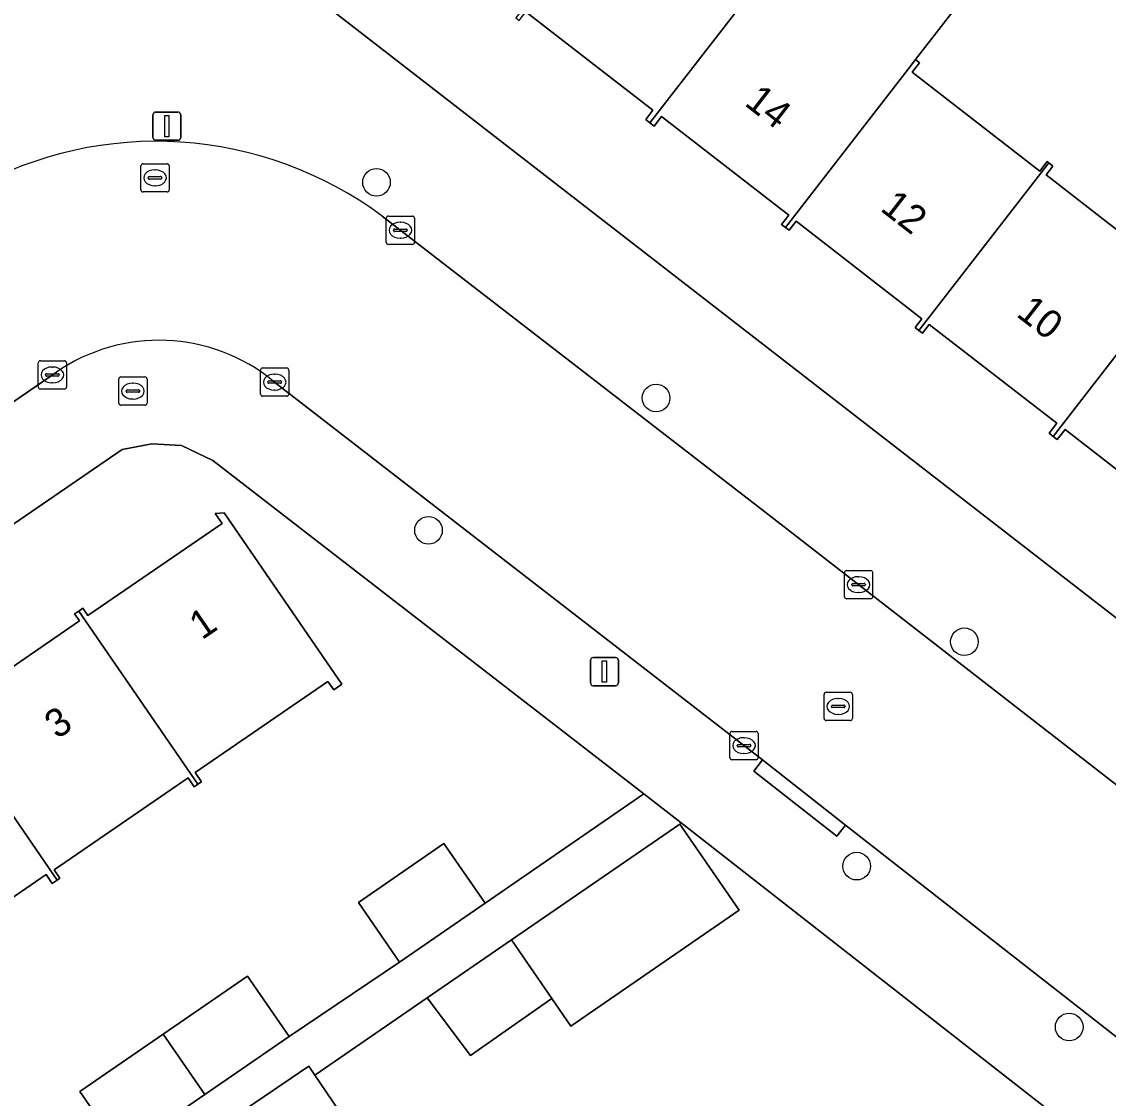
# Model space of a CAD drawing. Extents: x 157445 to 158888, y 383061 to 384688.
# Drawn here: x 158648.04 to 158686.48, y 383834.8 to 383872.91 of the extents above; entities that cross this region are included whole.
import ezdxf

# ---------------------------------------------------------------- set-up
doc = ezdxf.new("R2010")
doc.units = 0
for name, color, linetype in [('IMGEO_Boom', 7, 'Continuous'), ('IMGEO_Brandkraan', 7, 'Continuous'), ('IMGEO_Erf', 7, 'Continuous'), ('IMGEO_Kolk', 7, 'Continuous'), ('IMGEO_Lichtmast', 7, 'Continuous'), ('IMGEO_Pand', 7, 'Continuous'), ('IMGEO_Pand_nummerreeks', 7, 'Continuous'), ('IMGEO_Rijbaan_lokaal_open', 7, 'Continuous'), ('IMGEO_Rioolput', 7, 'Continuous'), ('IMGEO_Voetpad_open', 7, 'Continuous')]:
    doc.layers.add(name, color=color, linetype=linetype)

msp = doc.modelspace()

# ---------------------------------------------------------------- linework, layer by layer
at = {"layer": 'IMGEO_Boom'}
for centre in [(158660.591, 383867.229), (158670.484, 383859.592), (158662.431, 383854.91), (158681.393, 383850.963), (158677.581, 383843.021), (158685.1, 383837.325)]:
    msp.add_circle(centre, 0.489, dxfattribs=at)
at = {"layer": 'IMGEO_Brandkraan'}
for p, q in [((158651.47, 383859.411), (158651.47, 383860.263)), ((158651.545, 383860.337), (158652.397, 383860.337)), ((158652.471, 383860.263), (158652.471, 383859.411)), ((158651.729, 383859.831), (158651.729, 383859.843)), ((158651.772, 383859.88), (158652.17, 383859.88)), ((158651.958, 383860.117), (158651.983, 383860.117)), ((158652.213, 383859.843), (158652.213, 383859.831)), ((158652.167, 383859.794), (158651.769, 383859.794)), ((158651.981, 383859.557), (158651.956, 383859.557)), ((158652.397, 383859.337), (158651.545, 383859.337))]:
    msp.add_line(p, q, dxfattribs=at)
for points in [[(158651.47, 383859.411), (158651.47, 383860.263)], [(158651.545, 383860.337), (158652.397, 383860.337)], [(158652.471, 383860.263), (158652.471, 383859.411)], [(158652.397, 383859.337), (158651.545, 383859.337)]]:
    msp.add_lwpolyline(points, dxfattribs=at)
for centre, radius, start, end in [((158651.547, 383860.261), 0.0765, 91.552, 178.448), ((158651.547, 383860.261), 0.0765, 91.552, 178.448), ((158652.395, 383860.261), 0.0765, 1.552, 88.448), ((158652.395, 383860.261), 0.0765, 1.552, 88.448), ((158651.769, 383859.84), 0.0403, 85.8775, 175.7526), ((158651.766, 383859.83), 0.0366, 178.938, 274.7102), ((158652.17, 383859.837), 0.043, 264.8664, 352.4533), ((158652.174, 383859.842), 0.0386, 1.7309, 96.639), ((158651.547, 383859.413), 0.0765, 181.552, 268.448), ((158651.547, 383859.413), 0.0765, 181.552, 268.448), ((158652.395, 383859.413), 0.0765, 271.552, 358.448), ((158652.395, 383859.413), 0.0765, 271.552, 358.448)]:
    msp.add_arc(centre, radius, start, end, dxfattribs=at)
for centre, major_axis, ratio, start_param, end_param in [((158651.957, 383859.837), (-0.387, 0.002), 0.722429, 4.712389, 7.853982), ((158651.982, 383859.837), (-0.39, 0.002), 0.717154, 1.570796, 4.712389)]:
    msp.add_ellipse(centre, major_axis=major_axis, ratio=ratio, start_param=start_param, end_param=end_param, dxfattribs=at)
at = {"layer": 'IMGEO_Erf'}
for points in [[(158611.414, 383848.655), (158653.626, 383877.513), (158700.083, 383841.491)], [(158689.451, 383854.988), (158684.952, 383858.476), (158684.676, 383858.12), (158684.531, 383858.233), (158684.387, 383858.344), (158684.662, 383858.698), (158680.147, 383862.198), (158679.905, 383861.887), (158679.778, 383861.985), (158679.649, 383862.086), (158679.889, 383862.395), (158675.435, 383865.849), (158675.188, 383865.53), (158675.057, 383865.631), (158674.924, 383865.735), (158675.179, 383866.064), (158670.677, 383869.555), (158670.414, 383869.217), (158670.265, 383869.332), (158670.116, 383869.448), (158670.373, 383869.78), (158665.879, 383873.265)], [(158681.063, 383873.377), (158679.663, 383871.571), (158679.804, 383871.462), (158679.543, 383871.125), (158684.061, 383867.621), (158684.322, 383867.959), (158684.378, 383867.916), (158684.522, 383867.805), (158684.28, 383867.492), (158688.796, 383863.991)], [(158654.799, 383857.378), (158653.695, 383857.91), (158652.637, 383857.965), (158651.596, 383857.766), (158620.073, 383836.143)], [(158647.589, 383830.163), (158651.564, 383832.902), (158650.092, 383835.038), (158653.044, 383837.072), (158656.03, 383839.13), (158657.502, 383836.994), (158661.409, 383839.619), (158659.95, 383841.736), (158662.976, 383843.822), (158664.435, 383841.705), (158670.051, 383845.576), (158654.799, 383857.378)], [(158645.397, 383848.489), (158650.081, 383851.702), (158649.911, 383851.95), (158650.055, 383852.05), (158650.198, 383852.148), (158650.376, 383851.889), (158655.131, 383855.15), (158654.887, 383855.505), (158655.205, 383855.53), (158659.369, 383849.46), (158659.078, 383849.261), (158658.872, 383849.561), (158654.169, 383846.335), (158654.395, 383846.005), (158654.268, 383845.918), (158654.142, 383845.832), (158653.928, 383846.144), (158649.188, 383842.893), (158649.391, 383842.596), (158649.294, 383842.529), (158649.116, 383842.407), (158648.899, 383842.723), (158644.191, 383839.494)], [(158671.372, 383844.554), (158671.318, 383844.511), (158673.421, 383841.459), (158667.472, 383837.359), (158666.796, 383838.341), (158665.14, 383837.175), (158663.919, 383836.315), (158662.384, 383838.356), (158658.411, 383835.62), (158659.857, 383833.486), (158655.975, 383830.855), (158653.971, 383829.498), (158652.546, 383831.602), (158650.379, 383830.084), (158651.762, 383828.053), (158649.79, 383826.699), (158645.865, 383824.026), (158643.936, 383822.711), (158642.565, 383824.724), (158638.451, 383821.922), (158639.861, 383819.877), (158636.618, 383817.642), (158633.907, 383815.775), (158634.249, 383815.279)], [(158687.206, 383832.169), (158671.372, 383844.554)]]:
    msp.add_lwpolyline(points, dxfattribs=at)
at = {"layer": 'IMGEO_Kolk'}
for p, q in [((158661.012, 383866.032), (158661.864, 383866.032)), ((158660.937, 383865.106), (158660.937, 383865.958)), ((158661.425, 383865.812), (158661.45, 383865.812)), ((158661.938, 383865.958), (158661.938, 383865.106)), ((158661.196, 383865.526), (158661.196, 383865.538)), ((158661.634, 383865.489), (158661.236, 383865.489)), ((158661.239, 383865.575), (158661.637, 383865.575)), ((158661.448, 383865.252), (158661.423, 383865.252)), ((158661.68, 383865.538), (158661.68, 383865.526)), ((158661.864, 383865.032), (158661.012, 383865.032)), ((158648.623, 383859.984), (158648.623, 383860.836)), ((158648.698, 383860.91), (158649.55, 383860.91)), ((158649.111, 383860.69), (158649.136, 383860.69)), ((158649.624, 383860.836), (158649.624, 383859.984)), ((158656.487, 383859.729), (158656.487, 383860.581)), ((158656.562, 383860.655), (158657.414, 383860.655)), ((158657.488, 383860.581), (158657.488, 383859.729)), ((158648.882, 383860.404), (158648.882, 383860.416)), ((158649.32, 383860.367), (158648.922, 383860.367)), ((158648.925, 383860.453), (158649.323, 383860.453)), ((158649.366, 383860.416), (158649.366, 383860.404)), ((158656.789, 383860.198), (158657.187, 383860.198)), ((158656.975, 383860.435), (158657, 383860.435)), ((158649.55, 383859.91), (158648.698, 383859.91)), ((158649.134, 383860.13), (158649.109, 383860.13)), ((158656.746, 383860.149), (158656.746, 383860.161)), ((158657.184, 383860.112), (158656.786, 383860.112)), ((158656.998, 383859.875), (158656.973, 383859.875)), ((158657.23, 383860.161), (158657.23, 383860.149)), ((158657.414, 383859.655), (158656.562, 383859.655)), ((158677.145, 383852.56), (158677.145, 383853.412)), ((158677.22, 383853.486), (158678.072, 383853.486)), ((158678.146, 383853.412), (158678.146, 383852.56)), ((158677.404, 383852.98), (158677.404, 383852.992)), ((158677.842, 383852.943), (158677.444, 383852.943)), ((158677.447, 383853.029), (158677.845, 383853.029)), ((158677.633, 383853.266), (158677.658, 383853.266)), ((158677.888, 383852.992), (158677.888, 383852.98)), ((158677.656, 383852.706), (158677.631, 383852.706)), ((158678.072, 383852.486), (158677.22, 383852.486)), ((158673.094, 383846.861), (158673.094, 383847.713)), ((158673.169, 383847.787), (158674.021, 383847.787)), ((158673.582, 383847.567), (158673.607, 383847.567)), ((158674.095, 383847.713), (158674.095, 383846.861)), ((158673.353, 383847.281), (158673.353, 383847.293)), ((158673.791, 383847.244), (158673.393, 383847.244)), ((158673.396, 383847.33), (158673.794, 383847.33)), ((158673.837, 383847.293), (158673.837, 383847.281)), ((158674.021, 383846.787), (158673.169, 383846.787)), ((158673.605, 383847.007), (158673.58, 383847.007))]:
    msp.add_line(p, q, dxfattribs=at)
for points in [[(158661.012, 383866.032), (158661.864, 383866.032)], [(158660.937, 383865.106), (158660.937, 383865.958)], [(158661.938, 383865.958), (158661.938, 383865.106)], [(158661.864, 383865.032), (158661.012, 383865.032)], [(158648.623, 383859.984), (158648.623, 383860.836)], [(158648.698, 383860.91), (158649.55, 383860.91)], [(158649.624, 383860.836), (158649.624, 383859.984)], [(158656.487, 383859.729), (158656.487, 383860.581)], [(158656.562, 383860.655), (158657.414, 383860.655)], [(158657.488, 383860.581), (158657.488, 383859.729)], [(158649.55, 383859.91), (158648.698, 383859.91)], [(158657.414, 383859.655), (158656.562, 383859.655)], [(158677.145, 383852.56), (158677.145, 383853.412)], [(158677.22, 383853.486), (158678.072, 383853.486)], [(158678.146, 383853.412), (158678.146, 383852.56)], [(158678.072, 383852.486), (158677.22, 383852.486)], [(158673.094, 383846.861), (158673.094, 383847.713)], [(158673.169, 383847.787), (158674.021, 383847.787)], [(158674.095, 383847.713), (158674.095, 383846.861)], [(158674.021, 383846.787), (158673.169, 383846.787)]]:
    msp.add_lwpolyline(points, dxfattribs=at)
for centre, radius, start, end in [((158661.014, 383865.956), 0.0765, 91.552, 178.448), ((158661.014, 383865.956), 0.0765, 91.552, 178.448), ((158661.862, 383865.956), 0.0765, 1.552, 88.448), ((158661.862, 383865.956), 0.0765, 1.552, 88.448), ((158661.236, 383865.535), 0.0403, 85.8775, 175.7526), ((158661.233, 383865.525), 0.0366, 178.938, 274.7102), ((158661.637, 383865.532), 0.043, 264.8664, 352.4533), ((158661.641, 383865.537), 0.0386, 1.7309, 96.639), ((158661.014, 383865.108), 0.0765, 181.552, 268.448), ((158661.014, 383865.108), 0.0765, 181.552, 268.448), ((158661.862, 383865.108), 0.0765, 271.552, 358.448), ((158661.862, 383865.108), 0.0765, 271.552, 358.448), ((158648.7, 383860.834), 0.0765, 91.552, 178.448), ((158648.7, 383860.834), 0.0765, 91.552, 178.448), ((158649.548, 383860.834), 0.0765, 1.552, 88.448), ((158649.548, 383860.834), 0.0765, 1.552, 88.448), ((158656.564, 383860.579), 0.0765, 91.552, 178.448), ((158656.564, 383860.579), 0.0765, 91.552, 178.448), ((158657.412, 383860.579), 0.0765, 1.552, 88.448), ((158657.412, 383860.579), 0.0765, 1.552, 88.448), ((158648.922, 383860.413), 0.0403, 85.8775, 175.7526), ((158648.919, 383860.403), 0.0366, 178.938, 274.7102), ((158649.323, 383860.41), 0.043, 264.8664, 352.4533), ((158649.327, 383860.415), 0.0386, 1.7309, 96.639), ((158656.786, 383860.158), 0.0403, 85.8775, 175.7526), ((158657.191, 383860.16), 0.0386, 1.7309, 96.639), ((158648.7, 383859.986), 0.0765, 181.552, 268.448), ((158648.7, 383859.986), 0.0765, 181.552, 268.448), ((158649.548, 383859.986), 0.0765, 271.552, 358.448), ((158649.548, 383859.986), 0.0765, 271.552, 358.448), ((158656.783, 383860.148), 0.0366, 178.938, 274.7102), ((158657.187, 383860.155), 0.043, 264.8664, 352.4533), ((158656.564, 383859.731), 0.0765, 181.552, 268.448), ((158656.564, 383859.731), 0.0765, 181.552, 268.448), ((158657.412, 383859.731), 0.0765, 271.552, 358.448), ((158657.412, 383859.731), 0.0765, 271.552, 358.448), ((158677.222, 383853.41), 0.0765, 91.552, 178.448), ((158677.222, 383853.41), 0.0765, 91.552, 178.448), ((158678.07, 383853.41), 0.0765, 1.552, 88.448), ((158678.07, 383853.41), 0.0765, 1.552, 88.448), ((158677.444, 383852.989), 0.0403, 85.8775, 175.7526), ((158677.441, 383852.979), 0.0366, 178.938, 274.7102), ((158677.845, 383852.986), 0.043, 264.8664, 352.4533), ((158677.849, 383852.991), 0.0386, 1.7309, 96.639), ((158677.222, 383852.562), 0.0765, 181.552, 268.448), ((158677.222, 383852.562), 0.0765, 181.552, 268.448), ((158678.07, 383852.562), 0.0765, 271.552, 358.448), ((158678.07, 383852.562), 0.0765, 271.552, 358.448), ((158673.171, 383847.711), 0.0765, 91.552, 178.448), ((158673.171, 383847.711), 0.0765, 91.552, 178.448), ((158674.019, 383847.711), 0.0765, 1.552, 88.448), ((158674.019, 383847.711), 0.0765, 1.552, 88.448), ((158673.393, 383847.29), 0.0403, 85.8775, 175.7526), ((158673.39, 383847.28), 0.0366, 178.938, 274.7102), ((158673.794, 383847.287), 0.043, 264.8664, 352.4533), ((158673.798, 383847.292), 0.0386, 1.7309, 96.639), ((158673.171, 383846.863), 0.0765, 181.552, 268.448), ((158673.171, 383846.863), 0.0765, 181.552, 268.448), ((158674.019, 383846.863), 0.0765, 271.552, 358.448), ((158674.019, 383846.863), 0.0765, 271.552, 358.448)]:
    msp.add_arc(centre, radius, start, end, dxfattribs=at)
for centre, major_axis, ratio, start_param, end_param in [((158661.424, 383865.532), (-0.387, 0.002), 0.722429, 4.712389, 7.853982), ((158661.449, 383865.532), (-0.39, 0.002), 0.717154, 1.570796, 4.712389), ((158649.11, 383860.41), (-0.387, 0.002), 0.722429, 4.712389, 7.853982), ((158649.135, 383860.41), (-0.39, 0.002), 0.717154, 1.570796, 4.712389), ((158656.974, 383860.155), (-0.387, 0.002), 0.722429, 4.712389, 7.853982), ((158656.999, 383860.155), (-0.39, 0.002), 0.717154, 1.570796, 4.712389), ((158677.632, 383852.986), (-0.387, 0.002), 0.722429, 4.712389, 7.853982), ((158677.657, 383852.986), (-0.39, 0.002), 0.717154, 1.570796, 4.712389), ((158673.581, 383847.287), (-0.387, 0.002), 0.722429, 4.712389, 7.853982), ((158673.606, 383847.287), (-0.39, 0.002), 0.717154, 1.570796, 4.712389)]:
    msp.add_ellipse(centre, major_axis=major_axis, ratio=ratio, start_param=start_param, end_param=end_param, dxfattribs=at)
at = {"layer": 'IMGEO_Lichtmast'}
for p, q in [((158652.677, 383868.815), (158652.677, 383869.615)), ((158652.677, 383869.615), (158652.677, 383868.815)), ((158652.777, 383869.715), (158653.567, 383869.715)), ((158653.567, 383869.715), (158652.777, 383869.715)), ((158653.667, 383869.615), (158653.667, 383868.815)), ((158653.667, 383868.815), (158653.667, 383869.615)), ((158653.567, 383868.715), (158652.777, 383868.715)), ((158652.777, 383868.715), (158653.567, 383868.715)), ((158668.161, 383849.508), (158668.161, 383850.308)), ((158668.161, 383850.308), (158668.161, 383849.508)), ((158668.261, 383850.408), (158669.051, 383850.408)), ((158669.051, 383850.408), (158668.261, 383850.408)), ((158669.151, 383850.308), (158669.151, 383849.508)), ((158669.151, 383849.508), (158669.151, 383850.308)), ((158669.051, 383849.408), (158668.261, 383849.408)), ((158668.261, 383849.408), (158669.051, 383849.408))]:
    msp.add_line(p, q, dxfattribs=at)
for points in [[(158653.097, 383869.59), (158653.247, 383869.59), (158653.247, 383868.84), (158653.097, 383868.84), (158653.097, 383869.59)], [(158668.581, 383850.283), (158668.731, 383850.283), (158668.731, 383849.533), (158668.581, 383849.533), (158668.581, 383850.283)]]:
    msp.add_lwpolyline(points, dxfattribs=at)
for centre, start, end in [((158652.777, 383869.615), 90, 180), ((158652.777, 383869.615), 90, 180), ((158653.567, 383869.615), 0, 90), ((158653.567, 383869.615), 360, 90), ((158652.777, 383868.815), 180, 270), ((158652.777, 383868.815), 180, 270), ((158653.567, 383868.815), 270, 0), ((158653.567, 383868.815), 270, 0), ((158668.261, 383850.308), 90, 180), ((158668.261, 383850.308), 90, 180), ((158669.051, 383850.308), 0, 90), ((158669.051, 383850.308), 360, 90), ((158668.261, 383849.508), 180, 270), ((158668.261, 383849.508), 180, 270), ((158669.051, 383849.508), 270, 0), ((158669.051, 383849.508), 270, 0)]:
    msp.add_arc(centre, 0.1, start, end, dxfattribs=at)
at = {"layer": 'IMGEO_Pand'}
for points in [[(158674.881, 383875.285), (158674.735, 383875.398), (158674.49, 383875.082), (158670.018, 383878.549), (158670.248, 383878.845), (158670.097, 383878.961), (158665.517, 383873.054), (158665.641, 383872.958), (158665.879, 383873.265), (158670.373, 383869.78), (158670.116, 383869.448), (158670.265, 383869.332), (158674.617, 383874.945)], [(158679.663, 383871.571), (158681.063, 383873.377), (158676.278, 383877.087), (158674.881, 383875.285), (158674.617, 383874.945), (158670.265, 383869.332), (158670.414, 383869.217), (158670.677, 383869.555), (158675.179, 383866.064), (158674.924, 383865.735), (158675.057, 383865.631), (158679.402, 383871.234)], [(158684.378, 383867.916), (158684.322, 383867.959), (158684.061, 383867.621), (158679.543, 383871.125), (158679.804, 383871.462), (158679.663, 383871.571), (158679.402, 383871.234), (158675.057, 383865.631), (158675.188, 383865.53), (158675.435, 383865.849), (158679.889, 383862.395), (158679.649, 383862.086), (158679.778, 383861.985)], [(158689.167, 383864.213), (158689.042, 383864.31), (158688.796, 383863.991), (158684.28, 383867.492), (158684.522, 383867.805), (158684.378, 383867.916), (158679.778, 383861.985), (158679.905, 383861.887), (158680.147, 383862.198), (158684.662, 383858.698), (158684.387, 383858.344), (158684.531, 383858.233)], [(158689.167, 383864.213), (158684.531, 383858.233), (158684.676, 383858.12), (158684.952, 383858.476), (158689.451, 383854.988), (158689.204, 383854.669), (158689.359, 383854.549), (158693.967, 383860.49), (158693.838, 383860.59), (158693.582, 383860.26), (158689.065, 383863.762), (158689.322, 383864.093)], [(158654.268, 383845.918), (158654.395, 383846.005), (158654.169, 383846.335), (158658.872, 383849.561), (158659.078, 383849.261), (158659.369, 383849.46), (158655.205, 383855.53), (158654.887, 383855.505), (158655.131, 383855.15), (158650.376, 383851.889), (158650.198, 383852.148), (158650.055, 383852.05)], [(158645.102, 383848.629), (158649.294, 383842.529), (158649.391, 383842.596), (158649.188, 383842.893), (158653.928, 383846.144), (158654.142, 383845.832), (158654.268, 383845.918), (158650.055, 383852.05), (158649.911, 383851.95), (158650.081, 383851.702), (158645.397, 383848.489), (158645.237, 383848.722)], [(158640.078, 383845.22), (158644.283, 383839.099), (158644.405, 383839.183), (158644.191, 383839.494), (158648.899, 383842.723), (158649.116, 383842.407), (158649.294, 383842.529), (158645.102, 383848.629), (158644.971, 383848.539), (158645.146, 383848.284), (158640.408, 383845.034), (158640.216, 383845.314)], [(158673.421, 383841.459), (158671.318, 383844.511), (158665.369, 383840.412), (158666.796, 383838.341), (158667.472, 383837.359)], [(158661.409, 383839.619), (158664.435, 383841.705), (158662.976, 383843.822), (158659.95, 383841.736)], [(158666.796, 383838.341), (158665.369, 383840.412), (158662.384, 383838.356), (158663.919, 383836.315), (158665.14, 383837.175)], [(158653.044, 383837.072), (158654.513, 383834.934), (158657.502, 383836.994), (158656.03, 383839.13)], [(158653.044, 383837.072), (158650.092, 383835.038), (158651.564, 383832.902), (158654.513, 383834.934)], [(158658.411, 383835.62), (158658.197, 383835.937), (158654.075, 383833.144), (158655.975, 383830.855), (158659.857, 383833.486)]]:
    msp.add_lwpolyline(points, close=True, dxfattribs=at)
at = {"layer": 'IMGEO_Rijbaan_lokaal_open'}
for points in [[(158674.326, 383855.563), (158660.788, 383866.033)], [(158618.251, 383839.19), (158621.525, 383841.402), (158649.267, 383860.51)], [(158656.94, 383860.193), (158672.85, 383847.872), (158674.244, 383846.78), (158677.187, 383844.476), (158688.422, 383835.678)], [(158696.767, 383838.137), (158674.326, 383855.563)]]:
    msp.add_lwpolyline(points, dxfattribs=at)
for centre, radius, start, end in [((158652.796, 383855.289), 13.39, 53.3559, 119.1726), ((158652.892, 383855.231), 6.404, 50.7912, 124.4773)]:
    msp.add_arc(centre, radius, start, end, dxfattribs=at)
at = {"layer": 'IMGEO_Rioolput'}
for p, q in [((158652.329, 383867.886), (158653.181, 383867.886)), ((158652.254, 383866.96), (158652.254, 383867.812)), ((158652.742, 383867.666), (158652.767, 383867.666)), ((158653.255, 383867.812), (158653.255, 383866.96)), ((158652.513, 383867.38), (158652.513, 383867.392)), ((158652.951, 383867.343), (158652.553, 383867.343)), ((158652.556, 383867.429), (158652.954, 383867.429)), ((158652.997, 383867.392), (158652.997, 383867.38)), ((158653.181, 383866.886), (158652.329, 383866.886)), ((158652.765, 383867.106), (158652.74, 383867.106)), ((158676.427, 383848.248), (158676.427, 383849.1)), ((158676.502, 383849.174), (158677.354, 383849.174)), ((158677.428, 383849.1), (158677.428, 383848.248)), ((158676.686, 383848.668), (158676.686, 383848.68)), ((158676.729, 383848.717), (158677.127, 383848.717)), ((158676.915, 383848.954), (158676.94, 383848.954)), ((158677.17, 383848.68), (158677.17, 383848.668)), ((158677.124, 383848.631), (158676.726, 383848.631)), ((158676.938, 383848.394), (158676.913, 383848.394)), ((158677.354, 383848.174), (158676.502, 383848.174))]:
    msp.add_line(p, q, dxfattribs=at)
for points in [[(158652.329, 383867.886), (158653.181, 383867.886)], [(158652.254, 383866.96), (158652.254, 383867.812)], [(158653.255, 383867.812), (158653.255, 383866.96)], [(158653.181, 383866.886), (158652.329, 383866.886)], [(158676.427, 383848.248), (158676.427, 383849.1)], [(158676.502, 383849.174), (158677.354, 383849.174)], [(158677.428, 383849.1), (158677.428, 383848.248)], [(158677.354, 383848.174), (158676.502, 383848.174)]]:
    msp.add_lwpolyline(points, dxfattribs=at)
for centre, radius, start, end in [((158652.331, 383867.81), 0.0765, 91.552, 178.448), ((158652.331, 383867.81), 0.0765, 91.552, 178.448), ((158653.179, 383867.81), 0.0765, 1.552, 88.448), ((158653.179, 383867.81), 0.0765, 1.552, 88.448), ((158652.553, 383867.389), 0.0403, 85.8775, 175.7526), ((158652.55, 383867.379), 0.0366, 178.938, 274.7102), ((158652.954, 383867.386), 0.043, 264.8664, 352.4533), ((158652.958, 383867.391), 0.0386, 1.7309, 96.639), ((158652.331, 383866.962), 0.0765, 181.552, 268.448), ((158652.331, 383866.962), 0.0765, 181.552, 268.448), ((158653.179, 383866.962), 0.0765, 271.552, 358.448), ((158653.179, 383866.962), 0.0765, 271.552, 358.448), ((158676.504, 383849.098), 0.0765, 91.552, 178.448), ((158676.504, 383849.098), 0.0765, 91.552, 178.448), ((158677.352, 383849.098), 0.0765, 1.552, 88.448), ((158677.352, 383849.098), 0.0765, 1.552, 88.448), ((158676.726, 383848.677), 0.0403, 85.8775, 175.7526), ((158676.723, 383848.667), 0.0366, 178.938, 274.7102), ((158677.127, 383848.674), 0.043, 264.8664, 352.4533), ((158677.131, 383848.679), 0.0386, 1.7309, 96.639), ((158676.504, 383848.25), 0.0765, 181.552, 268.448), ((158676.504, 383848.25), 0.0765, 181.552, 268.448), ((158677.352, 383848.25), 0.0765, 271.552, 358.448), ((158677.352, 383848.25), 0.0765, 271.552, 358.448)]:
    msp.add_arc(centre, radius, start, end, dxfattribs=at)
for centre, major_axis, ratio, start_param, end_param in [((158652.741, 383867.386), (-0.387, 0.002), 0.722429, 4.712389, 7.853982), ((158652.766, 383867.386), (-0.39, 0.002), 0.717154, 1.570796, 4.712389), ((158676.914, 383848.674), (-0.387, 0.002), 0.722429, 4.712389, 7.853982), ((158676.939, 383848.674), (-0.39, 0.002), 0.717154, 1.570796, 4.712389)]:
    msp.add_ellipse(centre, major_axis=major_axis, ratio=ratio, start_param=start_param, end_param=end_param, dxfattribs=at)
at = {"layer": 'IMGEO_Voetpad_open'}
for points in [[(158700.083, 383841.491), (158653.626, 383877.513)], [(158660.788, 383866.033), (158674.326, 383855.563), (158696.767, 383838.137)], [(158649.267, 383860.51), (158621.525, 383841.402), (158618.251, 383839.19)], [(158677.187, 383844.476), (158676.882, 383844.081), (158673.939, 383846.385), (158674.244, 383846.78), (158672.85, 383847.872), (158656.94, 383860.193)], [(158620.073, 383836.143), (158651.596, 383857.766), (158652.637, 383857.965), (158653.695, 383857.91), (158654.799, 383857.378), (158670.051, 383845.576), (158671.372, 383844.554), (158687.206, 383832.169)], [(158644.215, 383826.013), (158648.342, 383828.824), (158650.32, 383830.171), (158650.379, 383830.084), (158652.546, 383831.602), (158652.311, 383831.948), (158654.075, 383833.144), (158658.197, 383835.937), (158658.411, 383835.62), (158662.384, 383838.356), (158665.369, 383840.412), (158671.318, 383844.511), (158671.372, 383844.554), (158670.051, 383845.576), (158664.435, 383841.705), (158661.409, 383839.619), (158657.502, 383836.994), (158654.513, 383834.934), (158651.564, 383832.902), (158647.589, 383830.163)], [(158688.422, 383835.678), (158677.187, 383844.476)]]:
    msp.add_lwpolyline(points, dxfattribs=at)
msp.add_lwpolyline([(158674.244, 383846.78), (158673.939, 383846.385), (158676.882, 383844.081), (158677.187, 383844.476)], close=True, dxfattribs=at)
for centre, radius, start, end in [((158652.796, 383855.289), 13.39, 53.3559, 119.1726), ((158652.892, 383855.231), 6.404, 50.7912, 124.4773)]:
    msp.add_arc(centre, radius, start, end, dxfattribs=at)

# ---------------------------------------------------------------- texts
at = {"layer": 'IMGEO_Pand_nummerreeks'}
for s, rotation, p in [('14', 322.1791, (158673.574, 383869.978)), ('12', 322.1791, (158678.379, 383866.249)), ('10', 322.1803, (158683.19, 383862.514)), ('1', 34.4738, (158654.415, 383851.008)), ('3', 34.4738, (158649.294, 383847.493))]:
    msp.add_text(s, height=1, rotation=rotation, dxfattribs=at).set_placement(p)

doc.saveas('drawing.dxf')
